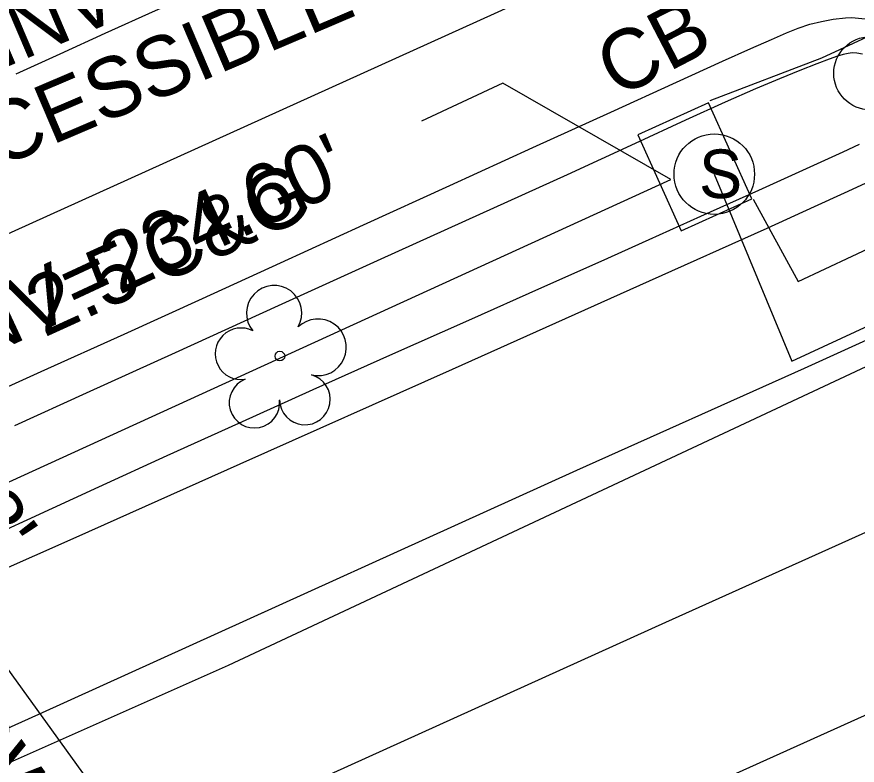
# Model space of a CAD drawing. Extents: x 2100323 to 2109811, y 740376 to 749755.
# Drawn here: x 2107572.6 to 2107628.9, y 746016.1 to 746066.2 of the extents above; entities that cross this region are included whole.
import ezdxf

# ---------------------------------------------------------------- set-up
doc = ezdxf.new("R2010")
doc.units = 0
for name, color, linetype in [('Exist Horizontal Alignment', 7, 'Continuous'), ('Exist Roads Curbs', 7, 'Continuous'), ('Exist Roads EOP', 7, 'Continuous'), ('Exist Roads EOP Text', 7, 'Continuous'), ('Exist Roads EOT', 7, 'Continuous'), ('Exist Structure Minor Catch Basin', 7, 'Continuous'), ('Exist Structure Minor Catch Basin Text', 7, 'Continuous'), ('Exist Structure Minor Catch Basin Top Elevation', 7, 'Continuous'), ('Exist Structure Minor Pipes RCP 15 Inch', 7, 'Continuous'), ('Exist Structure Minor Pipes RCP 15 Inch Invert', 7, 'Continuous'), ('Exist Structure Minor Pipes RCP 15 Inch Leader', 7, 'Continuous'), ('Exist Structure Minor Storm Sewer Manhole CELL', 7, 'Continuous'), ('Exist Structure Minor Storm Sewer Manhole Leader', 7, 'Continuous'), ('Exist Utilities Power Pole CELL', 7, 'Continuous'), ('Exist Utilities Sanitary Sewer UG Line', 7, 'Continuous'), ('Exist Utilities Sanitary Sewer UG Line Invert Elevation', 7, 'Continuous'), ('Exist Utilities Sanitary Sewer UG Line Text', 7, 'Continuous'), ('Exist Utilities Water UG Line SUE LOS B', 7, 'Continuous'), ('Exist Vegetation Tree CELL', 7, 'Continuous')]:
    doc.layers.add(name, color=color, linetype=linetype)

msp = doc.modelspace()

# ---------------------------------------------------------------- linework, layer by layer
at = {"layer": 'Exist Horizontal Alignment'}
msp.add_line((2107193.082, 745880.096), (2107624.635, 746075.49), dxfattribs=at)
at = {"layer": 'Exist Roads Curbs'}
for points in [[(2107629.26, 746063.703), (2107628.882, 746063.772), (2107628.562, 746063.787), (2107628.285, 746063.75), (2107627.964, 746063.674), (2107627.584, 746063.562), (2107627.03, 746063.37), (2107626.187, 746063.054), (2107625.062, 746062.615), (2107623.697, 746062.058), (2107622.098, 746061.383), (2107620.069, 746060.491), (2107617.412, 746059.28), (2107614.045, 746057.722), (2107609.475, 746055.63), (2107603.619, 746052.973), (2107597.002, 746049.977), (2107590.152, 746046.866), (2107583.239, 746043.72), (2107577.293, 746041.016), (2107572.485, 746038.836)], [(2107527.658, 746011.863), (2107533.644, 746014.52), (2107538.889, 746016.882), (2107543.112, 746018.818), (2107547.319, 746020.736), (2107551.677, 746022.704), (2107556.452, 746024.856), (2107561.91, 746027.326), (2107567.881, 746030.037), (2107573.35, 746032.531), (2107578.146, 746034.733), (2107582.713, 746036.829), (2107587.497, 746039.004), (2107592.486, 746041.254), (2107597.622, 746043.556), (2107602.895, 746045.907), (2107607.78, 746048.082), (2107611.753, 746049.856), (2107614.98, 746051.301), (2107618.442, 746052.86), (2107622.304, 746054.606), (2107625.747, 746056.167), (2107627.952, 746057.173), (2107629.046, 746057.683)]]:
    msp.add_lwpolyline(points, dxfattribs=at)
at = {"layer": 'Exist Roads EOP'}
for points in [[(2107572.596, 746062.372), (2107575.542, 746063.716), (2107578.561, 746065.102), (2107581.929, 746066.622), (2107585.676, 746068.298), (2107589.991, 746070.251), (2107594.905, 746072.502), (2107600.195, 746074.934), (2107605.638, 746077.427), (2107611.142, 746079.951), (2107616.148, 746082.31), (2107620.564, 746084.47), (2107624.134, 746086.403), (2107626.601, 746088.078), (2107628.079, 746089.513), (2107629.25, 746090.815)], [(2107568.362, 746039.783), (2107574.279, 746042.451), (2107579.832, 746044.963), (2107585.065, 746047.345), (2107590.298, 746049.735), (2107595.851, 746052.269), (2107601.642, 746054.911), (2107607.188, 746057.442), (2107612.408, 746059.826), (2107616.807, 746061.832), (2107619.89, 746063.231), (2107621.773, 746064.076), (2107623.157, 746064.69), (2107624.158, 746065.126), (2107624.958, 746065.443), (2107625.737, 746065.697), (2107626.502, 746065.891), (2107627.291, 746066.034), (2107628.109, 746066.128), (2107628.535, 746066.144), (2107629.438, 746066.06)], [(2107629.433, 746055.042), (2107628.026, 746054.393), (2107626.029, 746053.48), (2107622.854, 746052.038), (2107614.972, 746048.499), (2107601.797, 746042.601), (2107587.586, 746036.251), (2107576.594, 746031.36), (2107568.485, 746027.769), (2107561.232, 746024.526), (2107554.497, 746021.474), (2107547.968, 746018.5), (2107541.333, 746015.49), (2107534.376, 746012.344), (2107525.805, 746008.468), (2107515.402, 746003.761), (2107504.473, 745998.78)]]:
    msp.add_lwpolyline(points, dxfattribs=at)
at = {"layer": 'Exist Roads EOT'}
for points in [[(2107976.547, 746189.165), (2107939.286, 746172.322), (2107903.387, 746156.076), (2107867.622, 746139.89), (2107831.708, 746123.446), (2107795.102, 746106.742), (2107759.614, 746090.781), (2107723.911, 746074.504), (2107685.976, 746057.179), (2107651.281, 746041.498), (2107616.069, 746025.661), (2107579.655, 746009.17), (2107544.785, 745993.336), (2107507.638, 745976.705), (2107471.479, 745960.278), (2107434.587, 745943.568), (2107398.122, 745927.106)], [(2107944.526, 746162.399), (2107908.22, 746145.945), (2107872.063, 746129.641), (2107836.558, 746113.472), (2107799.937, 746096.592), (2107764.514, 746080.689), (2107728.789, 746064.554), (2107692.553, 746048.046), (2107656.257, 746031.539), (2107619.657, 746015.043), (2107584.099, 745998.944), (2107548.253, 745982.689), (2107512.013, 745966.333), (2107476.02, 745950.006), (2107440.241, 745933.806), (2107404.034, 745917.395)], [(2107700.567, 746076.62), (2107687.48, 746070.707), (2107674.323, 746064.737), (2107660.824, 746058.595), (2107648.638, 746053.151), (2107634.393, 746046.772), (2107625.348, 746042.672), (2107610.12, 746035.843), (2107574.102, 746019.516), (2107537.819, 746003.146), (2107500.235, 745986.075), (2107465.067, 745970.205), (2107429.085, 745953.939), (2107393.167, 745937.735)]]:
    msp.add_lwpolyline(points, dxfattribs=at)
at = {"layer": 'Exist Structure Minor Catch Basin'}
msp.add_lwpolyline([(2107617.122, 746051.871), (2107621.854, 746054.007), (2107618.955, 746060.431), (2107614.223, 746058.295)], close=True, dxfattribs=at)
at = {"layer": 'Exist Structure Minor Catch Basin Top Elevation'}
for points in [[(2107619.05, 746060.595), (2107626.538, 746063.444), (2107631.975, 746065.98)], [(2107621.943, 746053.992), (2107624.938, 746048.483), (2107630.376, 746051.018)]]:
    msp.add_lwpolyline(points, dxfattribs=at)
at = {"layer": 'Exist Structure Minor Pipes RCP 15 Inch'}
msp.add_line((2107459.316, 745983.525), (2107616.423, 746055.313), dxfattribs=at)
at = {"layer": 'Exist Structure Minor Pipes RCP 15 Inch Leader'}
msp.add_lwpolyline([(2107616.423, 746055.313), (2107605.177, 746061.751), (2107599.739, 746059.215)], dxfattribs=at)
at = {"layer": 'Exist Structure Minor Storm Sewer Manhole CELL'}
msp.add_circle((2107619.333, 746055.668), 2.694, dxfattribs=at)
at = {"layer": 'Exist Structure Minor Storm Sewer Manhole Leader'}
msp.add_lwpolyline([(2107619.333, 746055.668), (2107624.531, 746043.143), (2107629.969, 746045.679)], dxfattribs=at)
at = {"layer": 'Exist Utilities Power Pole CELL'}
msp.add_circle((2107629.78, 746062.419), 2.45, dxfattribs=at)
at = {"layer": 'Exist Utilities Sanitary Sewer UG Line'}
msp.add_line((2107603.776, 745978.707), (2107548.739, 746054.743), dxfattribs=at)
at = {"layer": 'Exist Utilities Water UG Line SUE LOS B'}
msp.add_lwpolyline([(2106857.8, 745693.201), (2106865.197, 745693.248), (2106888.065, 745692.585), (2106920.267, 745693.174), (2106957.43, 745695.543), (2106970.035, 745707.193), (2106984.662, 745720.95), (2107009.065, 745740.543), (2107055.913, 745772.36), (2107107.182, 745803.221), (2107170.551, 745837.939), (2107234.221, 745867.568), (2107334.454, 745909.006), (2107454.481, 745962.846), (2107546.22, 746004.773), (2107586.826, 746022.816), (2107661.242, 746057.666), (2107743.466, 746093.666), (2107900.91, 746164.778), (2108010.648, 746215.642)], dxfattribs=at)
at = {"layer": 'Exist Vegetation Tree CELL'}
msp.add_line((2107590.256, 746043.491), (2107590.256, 746043.491), dxfattribs=at)
msp.add_circle((2107590.256, 746043.491), 0.326, dxfattribs=at)
for centre, radius, start, end in [((2107589.871, 746046.364), 1.856, 330.1651, 219.7134), ((2107592.805, 746044.08), 1.899, 257.1011, 134.1999), ((2107587.651, 746043.645), 1.727, 62.6636, 279.3457), ((2107591.929, 746040.592), 1.698, 181.2822, 74.56), ((2107588.552, 746040.37), 1.689, 111.5671, 6.231)]:
    msp.add_arc(centre, radius, start, end, dxfattribs=at)

# ---------------------------------------------------------------- texts
at = {"layer": 'Exist Roads EOP Text'}
msp.add_text("2.5'C&G", height=4, rotation=24.4768, dxfattribs=at).set_placement((2107574.465, 746044.717))
at = {"layer": 'Exist Structure Minor Catch Basin Text'}
msp.add_text('CB', height=4, rotation=27.4677, dxfattribs=at).set_placement((2107612.848, 746060.714))
at = {"layer": 'Exist Structure Minor Pipes RCP 15 Inch Invert'}
for s, rotation, p in [('INACCESSIBLE', 23.0963, (2107559.673, 746051.065)), ('INV', 23.0963, (2107571.645, 746062.694)), ("INV=234.60'", 25, (2107568.571, 746042.474))]:
    msp.add_text(s, height=4, rotation=rotation, dxfattribs=at).set_placement(p)
at = {"layer": 'Exist Structure Minor Storm Sewer Manhole CELL'}
msp.add_text('S', height=3.25, dxfattribs=at).set_placement((2107618.303, 746054.068))
at = {"layer": 'Exist Utilities Sanitary Sewer UG Line Invert Elevation'}
msp.add_text("INV=232.48'", height=4, rotation=305.9551, dxfattribs=at).set_placement((2107553.709, 746053.397))
at = {"layer": 'Exist Utilities Sanitary Sewer UG Line Text'}
msp.add_text('8" UNKNOWN TYPE', height=4, rotation=305.8981, dxfattribs=at).set_placement((2107554.645, 746036.35))

doc.saveas('drawing.dxf')
